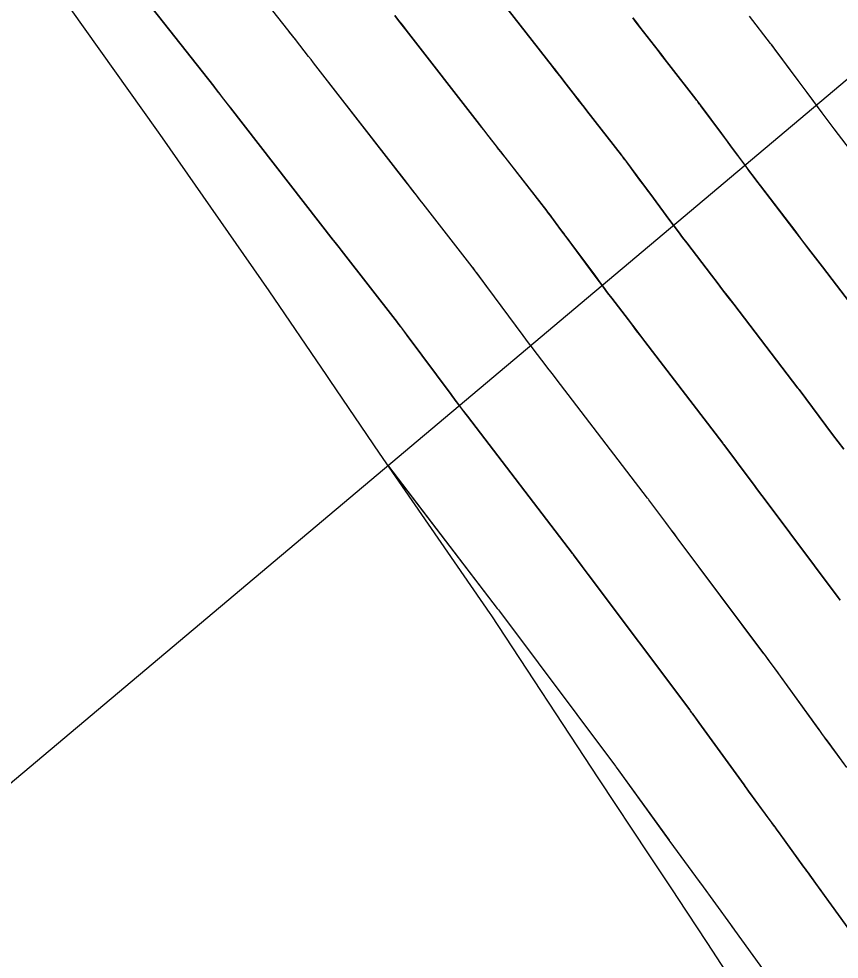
# Model space of a CAD drawing. Extents: x 954385 to 988206, y 1868364 to 1924553.
# Drawn here: x 955912.06 to 955938.46, y 1922725.09 to 1922755.37 of the extents above; entities that cross this region are included whole.
import ezdxf

# ---------------------------------------------------------------- set-up
doc = ezdxf.new("R2010")
doc.units = 0
for name, color, linetype in [('16', 7, 'Continuous'), ('24', 7, 'Continuous'), ('26', 7, 'Continuous'), ('6', 7, 'Continuous'), ('7', 7, 'Continuous'), ('Default', 7, 'Continuous')]:
    doc.layers.add(name, color=color, linetype=linetype)

msp = doc.modelspace()

# ---------------------------------------------------------------- linework, layer by layer
at = {"layer": '16'}
for points in [[(955938.707, 1922731.263), (955938.083, 1922732.119), (955937.995, 1922732.24), (955937.907, 1922732.361), (955937.863, 1922732.421), (955937.819, 1922732.482), (955936.574, 1922734.2), (955936.398, 1922734.443), (955936.222, 1922734.686), (955936.178, 1922734.747), (955936.134, 1922734.807), (955936.089, 1922734.868), (955936.044, 1922734.928), (955933.25, 1922738.66), (955933.158, 1922738.783), (955933.065, 1922738.907), (955932.973, 1922739.03), (955932.881, 1922739.153), (955932.332, 1922739.886), (955932.321, 1922739.901), (955932.297, 1922739.932), (955929.356, 1922743.775), (955929.267, 1922743.892), (955929.178, 1922744.008), (955929.089, 1922744.124), (955929, 1922744.241), (955928.644, 1922744.706), (955928.555, 1922744.823), (955928.467, 1922744.94), (955928.379, 1922745.057), (955928.292, 1922745.174), (955927.12, 1922746.756), (955927.004, 1922746.912), (955926.773, 1922747.224), (955926.772, 1922747.225), (955926.676, 1922747.351), (955926.651, 1922747.383), (955926.649, 1922747.387), (955925.07, 1922749.418), (955924.98, 1922749.534), (955924.891, 1922749.649), (955924.711, 1922749.88), (955924.622, 1922749.995), (955924.532, 1922750.111), (955921.697, 1922753.758), (955921.619, 1922753.858), (955921.541, 1922753.958), (955921.464, 1922754.058), (955921.386, 1922754.158), (955920.96, 1922754.706), (955920.92, 1922754.758), (955920.879, 1922754.811), (955920.749, 1922754.979), (955920.724, 1922755.01), (955920.716, 1922755.021), (955917.572, 1922759.008)], [(955914.726, 1922757.773), (955918.333, 1922753.2), (955918.354, 1922753.172), (955918.486, 1922753.002), (955918.531, 1922752.944), (955918.576, 1922752.886), (955918.768, 1922752.638), (955918.87, 1922752.507), (955922.181, 1922748.248), (955922.244, 1922748.167), (955922.369, 1922748.005), (955922.432, 1922747.924), (955924.247, 1922745.589), (955924.26, 1922745.572), (955924.368, 1922745.43), (955924.556, 1922745.177), (955925.97, 1922743.269), (955926.013, 1922743.211), (955926.057, 1922743.152), (955926.101, 1922743.094), (955926.145, 1922743.036), (955926.322, 1922742.804), (955926.411, 1922742.689), (955926.5, 1922742.573), (955929.877, 1922738.159), (955929.903, 1922738.125), (955929.913, 1922738.113), (955930.196, 1922737.734), (955930.292, 1922737.606), (955930.389, 1922737.477), (955933.654, 1922733.116), (955933.679, 1922733.082), (955933.703, 1922733.049), (955933.727, 1922733.016), (955933.752, 1922732.983), (955933.945, 1922732.715), (955935.403, 1922730.703), (955935.44, 1922730.653), (955935.55, 1922730.501), (955936.274, 1922729.508), (955936.389, 1922729.35), (955936.431, 1922729.293), (955936.553, 1922729.124), (955937.33, 1922728.054), (955937.378, 1922727.988), (955937.425, 1922727.923), (955937.473, 1922727.858), (955937.52, 1922727.792), (955937.756, 1922727.465), (955937.851, 1922727.334), (955937.898, 1922727.269), (955940.578, 1922723.564)], [(955937.147, 1922721.135), (955934.218, 1922725.632), (955933.261, 1922727.079), (955933.142, 1922727.258), (955932.348, 1922728.455), (955930.732, 1922730.9), (955927.261, 1922736.184), (955927.235, 1922736.222), (955923.667, 1922741.38), (955922.084, 1922743.727), (955922.083, 1922743.728), (955921.973, 1922743.888), (955920.118, 1922746.614), (955916.683, 1922751.54), (955916.501, 1922751.8), (955912.837, 1922756.954)], [(955927.351, 1922756.259), (955929.235, 1922753.836), (955929.328, 1922753.717), (955929.42, 1922753.598), (955929.513, 1922753.478), (955929.605, 1922753.359), (955929.975, 1922752.882), (955930.068, 1922752.763), (955930.16, 1922752.644), (955930.253, 1922752.525), (955930.345, 1922752.406), (955931.452, 1922750.981), (955931.469, 1922750.96), (955931.507, 1922750.909), (955931.583, 1922750.81), (955932.129, 1922750.073), (955932.364, 1922749.757), (955933.016, 1922748.877), (955933.151, 1922748.695), (955933.287, 1922748.514), (955933.424, 1922748.333), (955933.561, 1922748.153), (955934.356, 1922747.113), (955934.534, 1922746.88), (955934.712, 1922746.647), (955934.891, 1922746.414), (955935.069, 1922746.18), (955937.136, 1922743.48), (955937.167, 1922743.439), (955937.172, 1922743.433), (955938.25, 1922741.991), (955938.431, 1922741.75), (955938.611, 1922741.509)], [(955938.5, 1922736.653), (955938.434, 1922736.74), (955936.111, 1922739.843), (955935.975, 1922740.025), (955935.838, 1922740.208), (955935.702, 1922740.39), (955935.565, 1922740.572), (955934.752, 1922741.66), (955934.742, 1922741.673), (955934.717, 1922741.706), (955932.213, 1922744.978), (955932.079, 1922745.153), (955931.945, 1922745.327), (955931.812, 1922745.502), (955931.678, 1922745.677), (955931.143, 1922746.376), (955931.01, 1922746.551), (955930.877, 1922746.727), (955930.745, 1922746.903), (955930.614, 1922747.08), (955929.703, 1922748.309), (955929.528, 1922748.545), (955929.178, 1922749.017), (955929.091, 1922749.131), (955929.063, 1922749.168), (955929.051, 1922749.184), (955927.708, 1922750.912), (955927.639, 1922751), (955927.57, 1922751.089), (955927.502, 1922751.177), (955927.433, 1922751.266), (955927.158, 1922751.62), (955927.09, 1922751.708), (955927.021, 1922751.796), (955926.952, 1922751.885), (955926.884, 1922751.973), (955924.524, 1922755.009), (955924.402, 1922755.165), (955924.281, 1922755.321), (955924.159, 1922755.478)], [(955931.819, 1922755.399), (955931.936, 1922755.249), (955932.052, 1922755.099), (955932.518, 1922754.499), (955932.634, 1922754.349), (955932.75, 1922754.199), (955932.867, 1922754.049), (955932.983, 1922753.9), (955933.854, 1922752.779), (955933.875, 1922752.752), (955933.923, 1922752.689), (955933.988, 1922752.603), (955934.673, 1922751.68), (955934.966, 1922751.284), (955935.464, 1922750.612), (955935.58, 1922750.456), (955935.697, 1922750.301), (955935.814, 1922750.146), (955935.931, 1922749.991), (955937.033, 1922748.55), (955937.256, 1922748.258), (955937.48, 1922747.966), (955937.703, 1922747.675), (955937.926, 1922747.383), (955939.556, 1922745.253)], [(955939.814, 1922749.852), (955938.302, 1922751.829), (955938.204, 1922751.958), (955938.106, 1922752.088), (955938.009, 1922752.217), (955937.912, 1922752.347), (955937.43, 1922752.998), (955937.141, 1922753.388), (955936.393, 1922754.397), (955936.338, 1922754.469), (955936.289, 1922754.533), (955936.273, 1922754.555), (955936.256, 1922754.576), (955935.573, 1922755.455)], [(955923.967, 1922740.946), (955927.458, 1922736.385), (955927.483, 1922736.353), (955927.493, 1922736.339), (955927.527, 1922736.294), (955931.264, 1922731.303), (955931.277, 1922731.285), (955931.317, 1922731.231), (955932.987, 1922728.925), (955933.017, 1922728.883), (955933.839, 1922727.756), (955933.968, 1922727.579), (955933.998, 1922727.537), (955934.961, 1922726.21), (955934.995, 1922726.164), (955935.097, 1922726.023), (955938.13, 1922721.83)]]:
    msp.add_lwpolyline(points, dxfattribs=at)
at = {"layer": '24'}
msp.add_lwpolyline([(955937.147, 1922721.135), (955934.218, 1922725.632), (955933.261, 1922727.079), (955933.142, 1922727.258), (955932.348, 1922728.455), (955930.732, 1922730.9), (955927.261, 1922736.184), (955927.235, 1922736.222), (955923.667, 1922741.38), (955922.084, 1922743.727), (955922.083, 1922743.728), (955921.973, 1922743.888), (955920.118, 1922746.614), (955916.683, 1922751.54), (955916.501, 1922751.8), (955912.837, 1922756.954)], dxfattribs=at)
at = {"layer": '26'}
msp.add_lwpolyline([(955957.131, 1922768.928), (955811.323, 1922646.178), (955813.366, 1922651.819), (955811.323, 1922646.178), (955817.231, 1922647.229)], dxfattribs=at)
at = {"layer": '6'}
msp.add_lwpolyline([(955924.16, 1922755.478), (955924.281, 1922755.322), (955924.403, 1922755.165), (955924.524, 1922755.009), (955926.883, 1922751.973), (955927.02, 1922751.796), (955927.157, 1922751.619), (955927.432, 1922751.265), (955927.501, 1922751.177), (955927.569, 1922751.088), (955927.638, 1922751), (955927.707, 1922750.912), (955929.051, 1922749.184), (955929.067, 1922749.163), (955929.096, 1922749.126), (955929.157, 1922749.046), (955929.178, 1922749.017), (955929.2, 1922748.988), (955929.528, 1922748.545), (955929.587, 1922748.467), (955929.645, 1922748.388), (955929.703, 1922748.309), (955929.762, 1922748.231), (955930.615, 1922747.08), (955930.746, 1922746.903), (955930.878, 1922746.727), (955931.011, 1922746.552), (955931.144, 1922746.377), (955931.678, 1922745.677), (955931.812, 1922745.502), (955931.946, 1922745.327), (955932.079, 1922745.153), (955932.213, 1922744.978), (955934.716, 1922741.706), (955934.729, 1922741.69), (955934.747, 1922741.667), (955934.752, 1922741.66), (955935.565, 1922740.573), (955935.702, 1922740.39), (955935.838, 1922740.208), (955935.974, 1922740.025), (955936.111, 1922739.843), (955938.434, 1922736.739), (955938.499, 1922736.652)], dxfattribs=at)
at = {"layer": '7'}
for points in [[(955938.707, 1922731.262), (955938.082, 1922732.119), (955938.038, 1922732.179), (955937.994, 1922732.239), (955937.906, 1922732.36), (955937.884, 1922732.39), (955937.862, 1922732.42), (955937.84, 1922732.451), (955937.818, 1922732.481), (955936.573, 1922734.199), (955936.441, 1922734.382), (955936.221, 1922734.685), (955936.177, 1922734.746), (955936.133, 1922734.806), (955936.088, 1922734.867), (955936.043, 1922734.927), (955933.25, 1922738.66), (955933.157, 1922738.783), (955933.065, 1922738.907), (955932.973, 1922739.03), (955932.88, 1922739.154), (955932.332, 1922739.887), (955932.321, 1922739.901), (955932.302, 1922739.925), (955932.297, 1922739.932), (955929.357, 1922743.775), (955929.268, 1922743.892), (955929.179, 1922744.008), (955929.09, 1922744.124), (955929.001, 1922744.241), (955928.645, 1922744.707), (955928.556, 1922744.823), (955928.468, 1922744.94), (955928.38, 1922745.057), (955928.293, 1922745.175), (955927.159, 1922746.704), (955927.082, 1922746.808), (955927.005, 1922746.912), (955926.797, 1922747.192), (955926.785, 1922747.208), (955926.773, 1922747.224), (955926.761, 1922747.24), (955926.749, 1922747.256), (955926.679, 1922747.348), (955926.652, 1922747.384), (955926.649, 1922747.387), (955925.069, 1922749.418), (955925.024, 1922749.476), (955924.979, 1922749.533), (955924.935, 1922749.591), (955924.89, 1922749.649), (955924.666, 1922749.937), (955924.531, 1922750.11), (955921.698, 1922753.758), (955921.62, 1922753.858), (955921.542, 1922753.959), (955921.465, 1922754.059), (955921.387, 1922754.159), (955920.962, 1922754.707), (955920.941, 1922754.733), (955920.921, 1922754.759), (955920.9, 1922754.785), (955920.88, 1922754.811), (955920.765, 1922754.957), (955920.748, 1922754.978), (955920.724, 1922755.01), (955920.716, 1922755.02), (955917.574, 1922759.008)], [(955940.577, 1922723.563), (955937.851, 1922727.334), (955937.52, 1922727.792), (955937.473, 1922727.858), (955937.426, 1922727.923), (955937.378, 1922727.989), (955937.331, 1922728.054), (955936.539, 1922729.145), (955936.432, 1922729.293), (955936.418, 1922729.312), (955936.404, 1922729.332), (955936.39, 1922729.351), (955936.375, 1922729.37), (955936.294, 1922729.479), (955936.286, 1922729.489), (955936.271, 1922729.51), (955935.55, 1922730.501), (955935.5, 1922730.568), (955935.439, 1922730.652), (955935.414, 1922730.686), (955935.402, 1922730.703), (955933.944, 1922732.714), (955933.848, 1922732.848), (955933.751, 1922732.982), (955933.727, 1922733.015), (955933.702, 1922733.048), (955933.678, 1922733.082), (955933.653, 1922733.115), (955930.388, 1922737.477), (955930.292, 1922737.606), (955930.196, 1922737.735), (955929.913, 1922738.113), (955929.9, 1922738.13), (955929.88, 1922738.155), (955929.877, 1922738.159), (955926.5, 1922742.573), (955926.412, 1922742.689), (955926.323, 1922742.805), (955926.146, 1922743.037), (955926.102, 1922743.095), (955926.058, 1922743.153), (955926.014, 1922743.211), (955925.971, 1922743.27), (955924.557, 1922745.177), (955924.481, 1922745.279), (955924.395, 1922745.395), (955924.382, 1922745.413), (955924.369, 1922745.431), (955924.355, 1922745.448), (955924.342, 1922745.466), (955924.261, 1922745.573), (955924.247, 1922745.59), (955922.431, 1922747.924), (955922.368, 1922748.005), (955922.201, 1922748.221), (955922.18, 1922748.248), (955918.871, 1922752.508), (955918.803, 1922752.595), (955918.735, 1922752.683), (955918.577, 1922752.886), (955918.555, 1922752.915), (955918.532, 1922752.944), (955918.509, 1922752.973), (955918.486, 1922753.002), (955918.351, 1922753.174), (955918.332, 1922753.199), (955914.727, 1922757.774)], [(955938.611, 1922741.509), (955938.431, 1922741.75), (955938.25, 1922741.991), (955937.172, 1922743.434), (955937.163, 1922743.445), (955937.148, 1922743.464), (955937.137, 1922743.477), (955937.136, 1922743.479), (955935.069, 1922746.18), (955934.891, 1922746.413), (955934.713, 1922746.647), (955934.534, 1922746.88), (955934.356, 1922747.113), (955933.561, 1922748.154), (955933.424, 1922748.334), (955933.288, 1922748.514), (955933.152, 1922748.695), (955933.017, 1922748.877), (955932.364, 1922749.758), (955932.286, 1922749.863), (955932.208, 1922749.968), (955932.13, 1922750.073), (955932.052, 1922750.179), (955931.602, 1922750.785), (955931.583, 1922750.81), (955931.564, 1922750.835), (955931.513, 1922750.903), (955931.497, 1922750.924), (955931.464, 1922750.967), (955931.452, 1922750.982), (955930.345, 1922752.405), (955930.252, 1922752.525), (955930.159, 1922752.644), (955930.067, 1922752.763), (955929.974, 1922752.882), (955929.604, 1922753.359), (955929.512, 1922753.478), (955929.419, 1922753.597), (955929.326, 1922753.716), (955929.234, 1922753.835), (955927.351, 1922756.259)], [(955939.555, 1922745.252), (955937.926, 1922747.383), (955937.703, 1922747.674), (955937.48, 1922747.966), (955937.257, 1922748.258), (955937.034, 1922748.549), (955935.932, 1922749.992), (955935.815, 1922750.146), (955935.698, 1922750.301), (955935.581, 1922750.456), (955935.465, 1922750.612), (955934.967, 1922751.284), (955934.869, 1922751.416), (955934.771, 1922751.548), (955934.673, 1922751.68), (955934.576, 1922751.812), (955934.004, 1922752.582), (955933.988, 1922752.604), (955933.972, 1922752.625), (955933.93, 1922752.68), (955933.909, 1922752.707), (955933.875, 1922752.752), (955933.854, 1922752.779), (955932.982, 1922753.899), (955932.866, 1922754.049), (955932.749, 1922754.199), (955932.633, 1922754.349), (955932.516, 1922754.499), (955932.051, 1922755.098), (955931.934, 1922755.248), (955931.818, 1922755.398)], [(955939.814, 1922749.852), (955938.303, 1922751.83), (955938.205, 1922751.959), (955938.107, 1922752.088), (955938.01, 1922752.218), (955937.913, 1922752.347), (955937.527, 1922752.868), (955937.431, 1922752.998), (955937.334, 1922753.128), (955937.238, 1922753.258), (955937.141, 1922753.388), (955936.406, 1922754.379), (955936.393, 1922754.397), (955936.379, 1922754.415), (955936.346, 1922754.459), (955936.325, 1922754.486), (955936.281, 1922754.544), (955936.256, 1922754.576), (955935.573, 1922755.454)], [(955923.952, 1922740.967), (955927.458, 1922736.385), (955927.483, 1922736.353), (955927.493, 1922736.34), (955927.527, 1922736.294), (955931.263, 1922731.302), (955931.276, 1922731.284), (955931.316, 1922731.23), (955932.986, 1922728.924), (955933.017, 1922728.882), (955933.836, 1922727.757), (955933.841, 1922727.751), (955933.959, 1922727.593), (955933.972, 1922727.575), (955933.999, 1922727.538), (955934.962, 1922726.211), (955935.007, 1922726.148), (955935.098, 1922726.023), (955938.129, 1922721.83)]]:
    msp.add_lwpolyline(points, dxfattribs=at)
at = {"layer": 'Default'}
msp.add_arc((955068.332, 1922107.114), 1145.916, 31.460692, 46.414195, dxfattribs=at)

doc.saveas('drawing.dxf')
